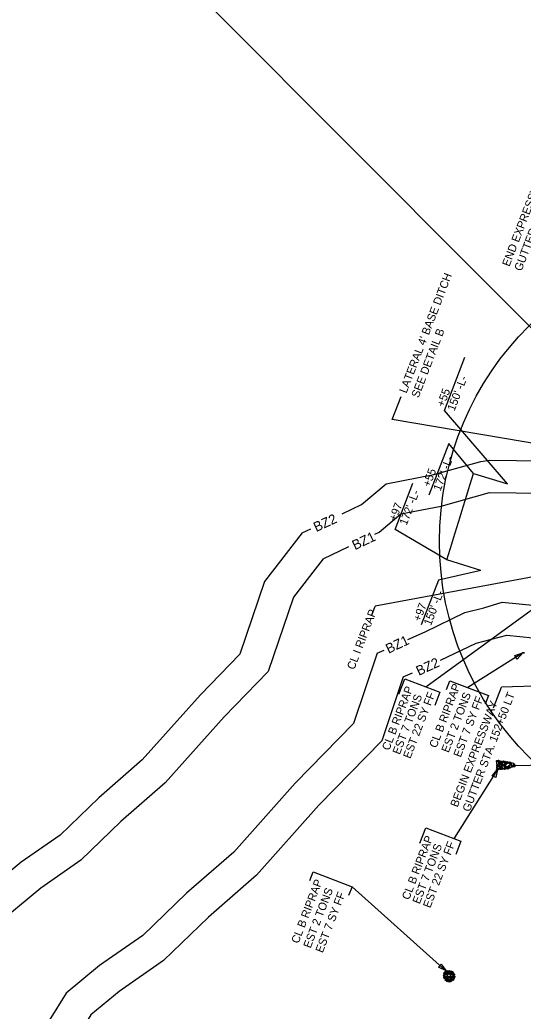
# Model space of a CAD drawing. Extents: x 2384780 to 2405432, y 547869 to 573706.
# Drawn here: x 2399792 to 2400102, y 562319 to 562931 of the extents above; entities that cross this region are included whole.
import ezdxf

# ---------------------------------------------------------------- set-up
doc = ezdxf.new("R2010")
doc.units = 0
for name, color, linetype in [('Old_Level_1', 7, 'Continuous'), ('Old_Level_19', 7, 'Continuous'), ('Old_Level_20', 7, 'Continuous'), ('Old_Level_5', 7, 'Continuous'), ('Old_Level_63', 7, 'Continuous'), ('Prop Buffer Zone 1', 7, 'Continuous'), ('Prop Buffer Zone 2', 7, 'Continuous')]:
    doc.layers.add(name, color=color, linetype=linetype)

msp = doc.modelspace()

# ---------------------------------------------------------------- linework, layer by layer
at = {"layer": 'Old_Level_1'}
for p, q in [((2400134.79, 562592.42), (2400010.92, 562569.26)), ((2400122.77, 562578.23), (2400042.09, 562519.36)), ((2400096.81, 562471.1), (2400299.95, 562474.77)), ((2400086.22, 562468.55), (2400059.53, 562426.12))]:
    msp.add_line(p, q, dxfattribs=at)
for points in [[(2400097.07, 562538.84), (2400101.97, 562540.44), (2400098.39, 562536.72)], [(2400082.95, 562464.56), (2400086.22, 562468.55), (2400085.21, 562463.49)]]:
    msp.add_lwpolyline(points, close=True, dxfattribs=at)
for points in [[(2400101.9, 562540.65), (2400102.14, 562540.83), (2400102.64, 562540.8), (2400102.8, 562540.52), (2400102.71, 562540.35), (2400102.12, 562540.31), (2400101.97, 562540.44), (2400101.9, 562540.65)], [(2400025.49, 562514.96), (2400029.15, 562524.48), (2400050.69, 562516.22), (2400047.57, 562508.1)], [(2400086.17, 562474.08), (2400086.26, 562473.78), (2400086.32, 562473.29), (2400085.99, 562473.17), (2400085.72, 562473.23), (2400085.77, 562473.87), (2400085.98, 562474.1), (2400086.17, 562474.08)], [(2400086.92, 562473.43), (2400087.02, 562472.92), (2400087.09, 562471.95), (2400086.39, 562471.57), (2400085.9, 562471.77), (2400085.93, 562472.97), (2400086.39, 562473.41), (2400086.92, 562473.43)], [(2400087.16, 562474.26), (2400087.26, 562473.96), (2400087.32, 562473.48), (2400086.98, 562473.36), (2400086.72, 562473.41), (2400086.77, 562474.05), (2400086.98, 562474.28), (2400087.16, 562474.26)], [(2400087.45, 562471.5), (2400087.25, 562471.84), (2400087.1, 562472.55), (2400087.39, 562472.85), (2400087.69, 562472.86), (2400087.95, 562472.05), (2400087.85, 562471.68), (2400087.45, 562471.5)], [(2400087.78, 562473.96), (2400087.89, 562473.66), (2400087.95, 562473.18), (2400087.61, 562473.06), (2400087.35, 562473.12), (2400087.4, 562473.75), (2400087.61, 562473.98), (2400087.78, 562473.96)], [(2400087.96, 562472.69), (2400088.14, 562472.77), (2400088.63, 562472.99), (2400088.87, 562472.7), (2400088.88, 562472.51), (2400088.24, 562472.26), (2400088.08, 562472.47), (2400087.96, 562472.69)], [(2400087.97, 562473.4), (2400088.23, 562473.61), (2400088.71, 562473.77), (2400088.9, 562473.55), (2400088.91, 562473.37), (2400088.31, 562473.11), (2400088.08, 562473.22), (2400087.97, 562473.4)], [(2400088.3, 562472), (2400088.51, 562472.24), (2400088.99, 562472.36), (2400089.22, 562472.14), (2400089.2, 562471.95), (2400088.64, 562471.74), (2400088.41, 562471.81), (2400088.3, 562472)], [(2400089.06, 562472.54), (2400088.98, 562472.75), (2400088.86, 562473.23), (2400089.07, 562473.46), (2400089.22, 562473.48), (2400089.46, 562473), (2400089.36, 562472.69), (2400089.17, 562472.58)], [(2400090.35, 562473.1), (2400090.47, 562472.58), (2400090.42, 562471.57), (2400089.83, 562471.24), (2400089.3, 562471.39), (2400089.35, 562472.59), (2400089.82, 562473.14), (2400090.35, 562473.1)], [(2400089.34, 562473.43), (2400089.51, 562473.66), (2400090, 562473.8), (2400090.23, 562473.58), (2400090.23, 562473.39), (2400089.65, 562473.14), (2400089.42, 562473.25), (2400089.34, 562473.43)], [(2400090.37, 562473.27), (2400090.54, 562473.49), (2400091.03, 562473.63), (2400091.26, 562473.41), (2400091.26, 562473.22), (2400090.68, 562472.97), (2400090.45, 562473.08), (2400090.37, 562473.27)], [(2400090.81, 562472.12), (2400090.69, 562472.33), (2400090.47, 562472.82), (2400090.79, 562473.02), (2400090.95, 562473.03), (2400091.2, 562472.43), (2400091.11, 562472.24), (2400090.81, 562472.12)], [(2400091.04, 562470.99), (2400091.5, 562471.71), (2400092.87, 562472.79), (2400093.98, 562472.32), (2400094.25, 562471.53), (2400092.59, 562470.15), (2400091.61, 562470.23), (2400090.92, 562470.88)], [(2400091.63, 562473.29), (2400091.87, 562473.01), (2400092.09, 562472.34), (2400091.8, 562471.99), (2400091.5, 562471.99), (2400091.16, 562472.79), (2400091.34, 562473.19), (2400091.63, 562473.29)], [(2400092.49, 562473.43), (2400092.59, 562473.14), (2400092.65, 562472.65), (2400092.31, 562472.53), (2400092.05, 562472.59), (2400092.1, 562473.23), (2400092.31, 562473.46), (2400092.49, 562473.43)], [(2400093.13, 562472.86), (2400093.35, 562473.07), (2400093.84, 562473.2), (2400094.07, 562473.02), (2400094.07, 562472.79), (2400093.45, 562472.58), (2400093.25, 562472.68), (2400093.13, 562472.86)], [(2400093.79, 562472.56), (2400093.96, 562472.79), (2400094.44, 562472.93), (2400094.67, 562472.7), (2400094.68, 562472.52), (2400094.09, 562472.28), (2400093.87, 562472.38), (2400093.79, 562472.56)], [(2400094.8, 562472.43), (2400094.82, 562472.21), (2400094.84, 562471.76), (2400094.54, 562471.63), (2400094.36, 562471.62), (2400094.33, 562472.22), (2400094.54, 562472.53), (2400094.8, 562472.43)], [(2400095.7, 562472.8), (2400095.89, 562472.41), (2400096.24, 562471.44), (2400095.77, 562470.89), (2400095.23, 562470.92), (2400094.9, 562472.1), (2400095.17, 562472.68), (2400095.57, 562472.8)], [(2400085.67, 562468.7), (2400085.84, 562468.95), (2400086.32, 562469.07), (2400086.56, 562468.86), (2400086.53, 562468.67), (2400085.98, 562468.45), (2400085.79, 562468.52), (2400085.67, 562468.7)], [(2400087.8, 562469.61), (2400087.4, 562469.29), (2400086.44, 562468.95), (2400085.89, 562469.41), (2400085.99, 562469.94), (2400087.17, 562470.3), (2400087.62, 562470.12), (2400087.87, 562469.61)], [(2400086.6, 562471.46), (2400086.68, 562471.1), (2400086.7, 562470.46), (2400086.18, 562470.24), (2400085.9, 562470.31), (2400085.96, 562471.25), (2400086.26, 562471.49), (2400086.6, 562471.46)], [(2400086.64, 562470.58), (2400086.82, 562470.8), (2400087.31, 562470.95), (2400087.54, 562470.73), (2400087.54, 562470.54), (2400086.95, 562470.29), (2400086.72, 562470.39), (2400086.64, 562470.58)], [(2400087.39, 562469.23), (2400087.51, 562468.93), (2400087.42, 562468.52), (2400087.09, 562468.32), (2400086.9, 562468.43), (2400086.87, 562469.03), (2400087.21, 562469.22), (2400087.39, 562469.23)], [(2400089.27, 562470.9), (2400088.88, 562470.71), (2400087.87, 562470.36), (2400087.37, 562470.83), (2400087.35, 562471.35), (2400088.53, 562471.66), (2400089.15, 562471.54), (2400089.23, 562471.02)], [(2400088.15, 562468.46), (2400087.92, 562468.71), (2400087.82, 562469.15), (2400087.99, 562469.43), (2400088.29, 562469.45), (2400088.39, 562468.85), (2400088.33, 562468.55), (2400088.15, 562468.46)], [(2400088.12, 562470.11), (2400088.28, 562470.3), (2400088.82, 562470.48), (2400089.05, 562470.26), (2400089.01, 562470.07), (2400088.43, 562469.82), (2400088.24, 562469.88), (2400088.12, 562470.11)], [(2400089.04, 562469.91), (2400089.17, 562469.61), (2400089.08, 562469.2), (2400088.75, 562468.99), (2400088.56, 562469.1), (2400088.53, 562469.7), (2400088.85, 562469.91), (2400089.04, 562469.91)], [(2400088.75, 562468.78), (2400088.92, 562469.02), (2400089.41, 562469.14), (2400089.65, 562468.95), (2400089.62, 562468.76), (2400089.07, 562468.54), (2400088.88, 562468.6), (2400088.75, 562468.78)], [(2400089.81, 562468.95), (2400089.53, 562469.41), (2400089.03, 562470.49), (2400089.72, 562471.15), (2400090.2, 562471.17), (2400090.68, 562469.77), (2400090.42, 562469.05), (2400089.83, 562468.83)], [(2400090.9, 562471.26), (2400091.03, 562470.97), (2400090.94, 562470.55), (2400090.61, 562470.34), (2400090.42, 562470.45), (2400090.39, 562471.05), (2400090.71, 562471.26), (2400090.9, 562471.26)], [(2400090.88, 562468.58), (2400090.69, 562468.76), (2400090.56, 562469.17), (2400090.74, 562469.47), (2400091.06, 562469.49), (2400091.16, 562468.89), (2400091.07, 562468.59), (2400090.88, 562468.58)], [(2400090.57, 562471.76), (2400090.72, 562471.99), (2400091.22, 562472.08), (2400091.45, 562471.91), (2400091.46, 562471.69), (2400090.87, 562471.46), (2400090.64, 562471.57), (2400090.57, 562471.76)], [(2400090.83, 562469.85), (2400091.01, 562470.05), (2400091.49, 562470.15), (2400091.73, 562469.97), (2400091.73, 562469.74), (2400091.14, 562469.56), (2400090.95, 562469.66), (2400090.83, 562469.85)], [(2400091.15, 562469.09), (2400091.33, 562469.32), (2400091.81, 562469.44), (2400092.04, 562469.25), (2400092.01, 562469.06), (2400091.46, 562468.84), (2400091.28, 562468.91), (2400091.15, 562469.09)], [(2400092.84, 562470), (2400092.97, 562469.61), (2400093, 562469.01), (2400092.49, 562468.76), (2400092.18, 562468.9), (2400092.23, 562469.77), (2400092.55, 562470), (2400092.84, 562470)], [(2400092.87, 562470.03), (2400093.09, 562470.26), (2400093.56, 562470.34), (2400093.8, 562470.17), (2400093.8, 562469.95), (2400093.17, 562469.74), (2400092.98, 562469.84), (2400092.87, 562470.03)], [(2400093.01, 562469.46), (2400093.18, 562469.7), (2400093.67, 562469.82), (2400093.91, 562469.61), (2400093.88, 562469.43), (2400093.32, 562469.21), (2400093.13, 562469.27), (2400093.01, 562469.46)], [(2400093.1, 562470.57), (2400093.27, 562470.8), (2400093.76, 562470.92), (2400094, 562470.73), (2400093.97, 562470.54), (2400093.41, 562470.32), (2400093.22, 562470.39), (2400093.1, 562470.57)], [(2400094.85, 562471.53), (2400094.98, 562471.05), (2400095.03, 562470.04), (2400094.36, 562469.66), (2400093.94, 562469.84), (2400093.97, 562471.08), (2400094.37, 562471.5), (2400094.85, 562471.53)], [(2400095.04, 562470.46), (2400095.34, 562470.66), (2400095.92, 562470.91), (2400096.35, 562470.58), (2400096.38, 562470.18), (2400095.48, 562469.95), (2400095.18, 562470.13), (2400095.04, 562470.46)], [(2400096.49, 562471.19), (2400096.41, 562471.4), (2400096.16, 562471.89), (2400096.45, 562472.09), (2400096.64, 562472.1), (2400096.94, 562471.5), (2400096.79, 562471.2), (2400096.49, 562471.19)], [(2400096.66, 562470.18), (2400096.57, 562470.41), (2400096.32, 562470.93), (2400096.62, 562471.08), (2400096.81, 562471.1), (2400097.07, 562470.54), (2400096.96, 562470.2), (2400096.66, 562470.18)], [(2400038.49, 562423.01), (2400042.14, 562432.53), (2400063.68, 562424.27), (2400060.57, 562416.15)]]:
    msp.add_lwpolyline(points, dxfattribs=at)
for centre, radius in [((2400054.17, 562343.5), 0.35), ((2400054.95, 562343.95), 0.35), ((2400055.9, 562343.99), 0.5), ((2400056.65, 562343.47), 0.271), ((2400056.76, 562344.15), 0.271), ((2400057.51, 562343.72), 0.5), ((2400058.45, 562343.55), 0.35), ((2400053.18, 562341.49), 0.271), ((2400053.63, 562339.99), 0.5), ((2400053.43, 562340.87), 0.271), ((2400053.52, 562342.85), 0.35), ((2400053.61, 562342.04), 0.35), ((2400054.57, 562341.3), 0.777), ((2400054.29, 562342.73), 0.35), ((2400054.23, 562339.32), 0.271), ((2400054.5, 562338.55), 0.5), ((2400054.53, 562340.1), 0.271), ((2400054.87, 562339.54), 0.271), ((2400055.19, 562342.5), 0.5), ((2400055.41, 562340.21), 0.5), ((2400055.3, 562337.94), 0.35), ((2400055.33, 562343.33), 0.271), ((2400055.6, 562338.88), 0.5), ((2400056.42, 562341.43), 0.924), ((2400056.08, 562342.89), 0.363), ((2400056.27, 562337.77), 0.5), ((2400056.55, 562339.74), 0.653), ((2400056.7, 562338.6), 0.271), ((2400056.88, 562342.84), 0.271), ((2400057.41, 562338.01), 0.5), ((2400057.67, 562342.61), 0.5), ((2400057.75, 562340.24), 0.5), ((2400057.84, 562339.2), 0.5), ((2400058.07, 562341.51), 0.653), ((2400058.14, 562338.42), 0.271), ((2400058.75, 562342.68), 0.5), ((2400058.85, 562338.85), 0.5), ((2400058.69, 562340.04), 0.271), ((2400058.71, 562340.65), 0.271), ((2400059.07, 562341.41), 0.271), ((2400059.25, 562339.7), 0.35), ((2400059.54, 562340.64), 0.5), ((2400059.47, 562341.98), 0.35)]:
    msp.add_circle(centre, radius, dxfattribs=at)
at = {"layer": 'Old_Level_19'}
msp.add_arc((2395691.88, 563975.57), 4749.45, 337.00198, 344.52777, dxfattribs=at)
at = {"layer": 'Old_Level_20'}
msp.add_line((2400054.45, 562344.34), (2399996.56, 562396.2), dxfattribs=at)
for points in [[(2400054.89, 562517.94), (2400056.96, 562523.32), (2400080.82, 562514.16), (2400078.75, 562508.78)], [(2399970.63, 562399.98), (2399972.7, 562405.36), (2399996.56, 562396.2), (2399994.49, 562390.82)]]:
    msp.add_lwpolyline(points, dxfattribs=at)
msp.add_lwpolyline([(2400051.58, 562348.36), (2400054.62, 562344.2), (2400049.98, 562346.44)], close=True, dxfattribs=at)
at = {"layer": 'Old_Level_5'}
for p, q in [((2400021.37, 562684.48), (2400026.83, 562698.71)), ((2400131.23, 562665.98), (2400021.37, 562684.48)), ((2400008.84, 562563.84), (2400010.92, 562569.26)), ((2400101.97, 562540.44), (2400068.07, 562519.06)), ((2400083.78, 562506.59), (2400088.72, 562519.44)), ((2400146.84, 562520.89), (2400088.72, 562519.44))]:
    msp.add_line(p, q, dxfattribs=at)
at = {"layer": 'Old_Level_63'}
for p, q in [((2400071.46, 562651.31), (2400092.52, 562644.95)), ((2400075.94, 562591.28), (2400054.96, 562597.9))]:
    msp.add_line(p, q, dxfattribs=at)
for points in [[(2400238.44, 562609.29), (2399506.43, 563343.62), (2399267.9, 563319.69)], [(2400092.52, 562644.95), (2400053.55, 562690.07), (2400066.18, 562722.97)], [(2400071.46, 562651.31), (2400056.27, 562669.67), (2400044.05, 562637.84)], [(2400054.96, 562597.9), (2400023.17, 562616.68), (2400034.16, 562645.31)], [(2400075.94, 562591.28), (2400049.89, 562585.35), (2400039.32, 562557.79)]]:
    msp.add_lwpolyline(points, dxfattribs=at)
msp.add_circle((2400238.44, 562609.29), 187.94, dxfattribs=at)
msp.add_arc((2395689.31, 563976), 4578, 342.48076, 343.18037, dxfattribs=at)
at = {"layer": 'Prop Buffer Zone 1'}
msp.add_line((2400051.62, 562631.15), (2400081.36, 562639.42), dxfattribs=at)
for points in [[(2400081.36, 562639.42), (2400130.63, 562638.85)], [(2400013.28, 562615.04), (2400026.59, 562626.25), (2400051.62, 562631.15)], [(2400010.55, 562613.74), (2400013.28, 562615.04)], [(2399978.78, 562598.57), (2399994.7, 562606.17)], [(2399978.78, 562598.57), (2399960.42, 562574.99), (2399944.91, 562528.98), (2399917.68, 562501.04), (2399881.3, 562460.32), (2399853.87, 562436.35), (2399829.24, 562412.54), (2399804.53, 562395.32), (2399774.36, 562370.37), (2399754.87, 562338.73), (2399753.13, 562333.23)], [(2400031.06, 562548.83), (2400041.72, 562553.6), (2400066.21, 562565.37), (2400077.79, 562568.33), (2400089.27, 562571.73)], [(2400089.27, 562571.73), (2400143.66, 562566.48)], [(2400012.04, 562540.3), (2399997.41, 562496.87), (2399961.55, 562460.09), (2399923.58, 562417.58), (2399894.49, 562392.16), (2399867.49, 562366.06), (2399840.86, 562347.5), (2399820.25, 562330.46), (2399809.82, 562313.53), (2399804.9, 562298.03)], [(2400012.04, 562540.3), (2400016.41, 562542.26)]]:
    msp.add_lwpolyline(points, dxfattribs=at)
at = {"layer": 'Prop Buffer Zone 2'}
for p, q in [((2400047.01, 562650.63), (2400076, 562658.69)), ((2400076, 562658.69), (2400081.59, 562659.42)), ((2400092.15, 562551.36), (2400141.74, 562546.58))]:
    msp.add_line(p, q, dxfattribs=at)
for points in [[(2400081.59, 562659.42), (2400130.86, 562658.85)], [(2400002.35, 562631.99), (2400017.66, 562644.88), (2400047.01, 562650.63)], [(2399990.44, 562626.3), (2400002.35, 562631.99)], [(2399965.9, 562614.59), (2399942.55, 562584.6), (2399927.41, 562539.68), (2399903.05, 562514.69), (2399867.21, 562474.57), (2399840.33, 562451.08), (2399816.49, 562428.03), (2399792.42, 562411.26), (2399759.07, 562383.67), (2399740.93, 562354.23)], [(2399965.9, 562614.59), (2399971.17, 562617.1)], [(2400051.15, 562535.95), (2400073.08, 562546.48), (2400092.15, 562551.36)], [(2400028.2, 562525.63), (2400033.95, 562528.2)], [(2400028.2, 562525.63), (2400014.91, 562486.17), (2399976.17, 562446.44), (2399937.67, 562403.34), (2399908.03, 562377.44), (2399880.23, 562350.56), (2399852.97, 562331.57), (2399835.54, 562317.15), (2399828.14, 562305.13), (2399822.17, 562286.36)]]:
    msp.add_lwpolyline(points, dxfattribs=at)

# ---------------------------------------------------------------- texts
at = {"layer": 'Old_Level_1'}
for s, p in [('CL I RIPRAP', (2399997.91, 562529.76)), ('CL B RIPRAP', (2400048.66, 562481.44)), ('CL B RIPRAP', (2400019.47, 562479.9)), ('EST 22 SY FF', (2400032.54, 562474.88)), ('EST 2 TONS', (2400056.13, 562478.57)), ('EST 7 TONS', (2400026, 562477.39)), ('EST 7 SY FF', (2400063.6, 562475.7)), ('CL B RIPRAP', (2400031.76, 562387.67)), ('EST 22 SY FF', (2400044.83, 562382.65)), ('EST 7 TONS', (2400038.29, 562385.16)), ('CL B RIPRAP', (2399963.52, 562360.74)), ('EST 2 TONS', (2399970.99, 562357.87)), ('EST 7 SY FF', (2399978.45, 562355))]:
    msp.add_text(s, height=5, rotation=68.99986, dxfattribs=at).set_placement(p)
at = {"layer": 'Old_Level_5'}
for s, p in [('GUTTER STA. 156+00 LT', (2400101.1, 562775.74)), ('END EXPRESSWAY', (2400093.64, 562778.61)), ("LATERAL 4' BASE DITCH", (2400030.16, 562700.41)), ('SEE DETAIL B', (2400037.63, 562697.54)), ('GUTTER STA. 152+50 LT', (2400069.13, 562442.02)), ('BEGIN EXPRESSWAY ', (2400061.66, 562444.89))]:
    msp.add_text(s, height=5, rotation=68.99986, dxfattribs=at).set_placement(p)
at = {"layer": 'Old_Level_63'}
for s, p in [("150' -L-", (2400059.77, 562689.4)), ('+55', (2400053.24, 562691.91)), ("172' -L-", (2400051.12, 562640.02)), ('+55', (2400044.58, 562642.53)), ("172' -L-", (2400030.25, 562618.87)), ('+97', (2400023.71, 562621.38)), ("150' -L-", (2400045.24, 562556.98)), ('+97', (2400038.7, 562559.49))]:
    msp.add_text(s, height=5, rotation=68.99986, dxfattribs=at).set_placement(p)
at = {"layer": 'Prop Buffer Zone 1'}
for p in [(2399998.38, 562603.86), (2400019.1, 562539.92)]:
    msp.add_text('BZ1', height=6, rotation=25.27527, dxfattribs=at).set_placement(p)
at = {"layer": 'Prop Buffer Zone 2'}
for p in [(2399974.49, 562615.02), (2400037.76, 562526.28)]:
    msp.add_text('BZ2', height=6, rotation=24.71557, dxfattribs=at).set_placement(p)

doc.saveas('drawing.dxf')
